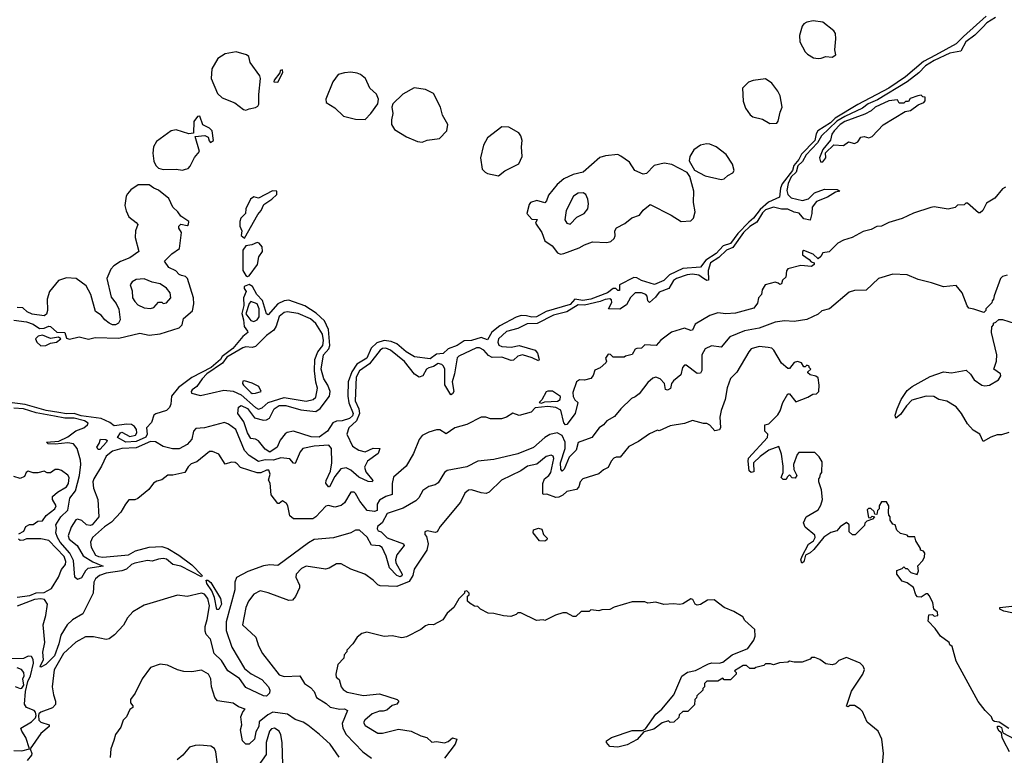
# Model space of a CAD drawing. Extents: x 2386423 to 2568864, y 578392 to 761999.
# Tile 341 of 454: x 2509161 to 2515357, y 671524 to 676155. Entities that reach past the tile are written whole.
import ezdxf

# ---------------------------------------------------------------- set-up
doc = ezdxf.new("R2010")
doc.units = 0

msp = doc.modelspace()

# ---------------------------------------------------------------- linework, layer by layer
at = {"layer": '0CON05XD'}
for points in [[(2515243.4, 676176.6), (2515099.6, 676050.4), (2515055, 676002.7), (2514925, 675933), (2514848.9, 675891.1), (2514735.3, 675795), (2514631.1, 675725), (2514435, 675621.8), (2514293.6, 675536.4), (2514263.3, 675505), (2514184.8, 675455.2), (2514173.2, 675436.8), (2514164, 675395), (2514081.8, 675308.2), (2514065, 675274.8), (2514032.4, 675237.6), (2514024, 675205), (2513959.1, 675120.9), (2513948.1, 675095), (2513941.8, 675038.2), (2513873.4, 675006.6), (2513820.2, 674959.8), (2513779, 674905), (2513749.5, 674880.5), (2513680.3, 674809.7), (2513635, 674746.2), (2513587.8, 674732.2), (2513545, 674683.1), (2513479.1, 674640.9), (2513445, 674598), (2513335, 674588.4), (2513251.3, 674548.7), (2513215, 674513.5), (2513155, 674488.5), (2513074.2, 674514.2), (2513045, 674530), (2513025, 674532.5), (2512936.7, 674485), (2512935, 674450), (2512925, 674450.8), (2512912.3, 674462.3), (2512895, 674462.5), (2512859.6, 674435), (2512755.6, 674395), (2512705, 674388.4), (2512655, 674395.3), (2512625, 674362), (2512475, 674317.1), (2512412.9, 674285), (2512385, 674282), (2512351.3, 674291.3), (2512318, 674292), (2512285, 674282.5), (2512181.7, 674228.3), (2512133, 674187), (2512105, 674140), (2512065, 674153.5), (2512005, 674135.8), (2511957.3, 674132.7), (2511915, 674104.3), (2511857.7, 674082.3), (2511825.9, 674054.1), (2511785, 674050), (2511745, 674021.1), (2511645, 674032), (2511592.5, 674065), (2511534, 674114), (2511498.7, 674128.7), (2511455, 674135.9), (2511409.1, 674120.9), (2511373.6, 674086.4), (2511345, 674023.3), (2511283.2, 673986.8), (2511250.7, 673939.3), (2511227.4, 673875), (2511226.7, 673785), (2511233.3, 673743.3), (2511259.1, 673675), (2511255, 673660.8), (2511237.5, 673645), (2511190.5, 673629.5), (2511155, 673626.7), (2511132.7, 673617.3), (2511099.2, 673565), (2511045, 673526), (2510995, 673529.4), (2510885, 673564.4), (2510844.2, 673555.8), (2510831.7, 673548.3), (2510801.2, 673508.8), (2510781.2, 673465), (2510735, 673433.1), (2510705, 673451.2), (2510664.1, 673504.1), (2510645, 673513.8), (2510615, 673517.5), (2510595, 673553.8), (2510572.5, 673622.5), (2510533.3, 673675), (2510537.5, 673715), (2510554.2, 673725.8), (2510595, 673707.1), (2510638.7, 673648.7), (2510695, 673633.8), (2510715, 673636), (2510733.1, 673646.9), (2510761.9, 673705), (2510795, 673725.3), (2510835, 673726.1), (2510930, 673700), (2511025, 673689.1), (2511052.9, 673707.1), (2511111.5, 673785), (2511115.4, 673815), (2511100.4, 673855), (2511075.4, 673895), (2511058.1, 673955), (2511073.3, 674045), (2511106.5, 674083.5), (2511113.8, 674105), (2511105.3, 674205), (2511078.4, 674258.4), (2511027, 674307), (2510955, 674353.2), (2510855, 674390.4), (2510824.7, 674385.3), (2510785, 674367.1), (2510725, 674297.5), (2510715, 674304.2), (2510688.2, 674388.2), (2510652.7, 674425), (2510625.5, 674475), (2510605, 674488.8), (2510574.5, 674475), (2510573.1, 674463.1), (2510587.1, 674445), (2510570.5, 674405), (2510571.1, 674355), (2510560, 674305), (2510570.4, 674265), (2510573, 674223), (2510595.8, 674195), (2510596, 674185), (2510565, 674161.1), (2510501.6, 674085), (2510435.1, 674034.9), (2510424.8, 674015), (2510365.2, 673965), (2510245, 673901.8), (2510160.7, 673839.3), (2510117.2, 673785), (2510112.9, 673735), (2510105, 673713.8), (2510085.5, 673694.5), (2510017, 673673), (2510005.6, 673664.4), (2509989.7, 673620.3), (2509958.2, 673585), (2509962.4, 673545), (2509955, 673527.3), (2509895, 673499.4), (2509830, 673495), (2509777.5, 673525), (2509795, 673553.8), (2509805, 673558.6), (2509855, 673530.8), (2509890.2, 673539.8), (2509898.5, 673555), (2509896.5, 673575), (2509884.2, 673594.2), (2509865.8, 673605.8), (2509835, 673608.8), (2509755, 673598.8), (2509728.9, 673618.9), (2509675, 673643.6), (2509548.1, 673661.9), (2509505, 673675.6), (2509455, 673673), (2509408.6, 673681.4), (2509327.5, 673695), (2509195, 673732.1), (2509015, 673756.3)], [(2515301.4, 676168.6), (2515247.7, 676135), (2515221.5, 676108.5), (2515172.2, 676057.8), (2515114.3, 676015), (2515083.8, 675956.2), (2515015, 675945.6), (2514915, 675898.8), (2514861.3, 675865), (2514818.4, 675821.6), (2514746.5, 675763.5), (2514558.8, 675651.2), (2514501.4, 675625), (2514465, 675598.9), (2514353.3, 675546.7), (2514304.2, 675515.8), (2514206.9, 675425), (2514180.9, 675379.1), (2514111, 675305), (2514086.6, 675263.4), (2514058.6, 675235), (2514047.7, 675195), (2514016.8, 675165), (2513996.9, 675125), (2513989.2, 675080.8), (2513995.4, 675055), (2514015, 675032.8), (2514087.1, 675017.1), (2514125, 675026.8), (2514163.9, 675066.1), (2514225, 675088.3), (2514304.6, 675085.4), (2514322.5, 675075), (2514295, 675069.5), (2514245, 675038.9), (2514175, 675010.6), (2514148, 674975), (2514146.9, 674935), (2514135, 674892.9), (2514095, 674901.1), (2514066.4, 674936.4), (2514035, 674943.3), (2513995, 674963.1), (2513955, 674962.8), (2513904, 674974), (2513855, 674957.3), (2513835, 674940), (2513799.6, 674880.4), (2513755, 674853.2), (2513716.5, 674815), (2513648.1, 674721.9), (2513608.9, 674705), (2513561.2, 674658.8), (2513508.8, 674625), (2513494.1, 674575.9), (2513495.5, 674514.5), (2513485, 674513.6), (2513463.8, 674526.2), (2513435, 674546.7), (2513395, 674553.5), (2513360.9, 674549.1), (2513295, 674525.3), (2513275, 674512.7), (2513247, 674463), (2513185, 674439.2), (2513161.9, 674408.1), (2513125, 674374.4), (2513114.7, 674384.7), (2513110, 674415), (2513102.2, 674425), (2513073.8, 674436.2), (2513035, 674435.5), (2513005, 674406.9), (2512979.3, 674360.7), (2512937.7, 674332.3), (2512867.5, 674335), (2512888.5, 674375), (2512885, 674392), (2512875, 674397.5), (2512845, 674394.6), (2512815, 674381.6), (2512715, 674358.8), (2512675, 674359.5), (2512605, 674317), (2512521.4, 674295), (2512417.8, 674242.2), (2512355, 674240.4), (2512295, 674210.6), (2512225, 674193.1), (2512175, 674146.9), (2512170.8, 674125), (2512176.8, 674106.8), (2512195, 674098.2), (2512255, 674094), (2512305, 674103.2), (2512405, 674075.4), (2512418.7, 674055), (2512429.4, 674015), (2512425, 674008), (2512387, 674027), (2512325, 674045.3), (2512295, 674036.4), (2512268.2, 674011.8), (2512255, 674009.2), (2512195, 674030), (2512135, 674029.4), (2512110.8, 674040.8), (2512082.2, 674075), (2512055, 674089.1), (2512035, 674090), (2511925, 674037.5), (2511915, 674025.6), (2511898.2, 673925), (2511883.4, 673875), (2511892.9, 673815), (2511885, 673799.2), (2511875, 673794.2), (2511837, 673857), (2511836.2, 673955), (2511828.7, 673975), (2511817.8, 673985), (2511795, 673990.7), (2511765, 673972.1), (2511735, 673964.4), (2511721.4, 673955), (2511697.6, 673912.4), (2511675, 673905.6), (2511645, 673922.9), (2511582.3, 674002.3), (2511495, 674074.7), (2511465, 674086.7), (2511444.3, 674085.7), (2511429.1, 674075), (2511362, 673988), (2511299.4, 673945), (2511277.8, 673905), (2511271.3, 673755), (2511295.6, 673705), (2511299.5, 673675), (2511281, 673629), (2511232.4, 673585), (2511219.3, 673545), (2511255, 673471.1), (2511295.2, 673445.2), (2511335, 673435.3), (2511385, 673457.2), (2511426.7, 673455), (2511416.5, 673425), (2511350, 673375), (2511331.3, 673338.7), (2511338.5, 673308.5), (2511382.5, 673255), (2511380, 673245), (2511355, 673248), (2511295, 673274.5), (2511245, 673318.5), (2511215, 673333.1), (2511182.8, 673327.2), (2511145, 673280), (2511110, 673215), (2511103.6, 673213.6), (2511087, 673237), (2511089.1, 673255), (2511117.7, 673312.3), (2511125.7, 673365), (2511124.1, 673455), (2511107.4, 673477.4), (2511015, 673471.3), (2510943.6, 673456.4), (2510926.5, 673435), (2510895, 673361.4), (2510885, 673362.5), (2510860.3, 673390.3), (2510805, 673397.6), (2510758.9, 673381.1), (2510705, 673384), (2510665, 673374.5), (2510605, 673411.3), (2510575, 673442.3), (2510521.5, 673575), (2510475, 673609.6), (2510449.3, 673619.3), (2510325.2, 673584.8), (2510269.2, 673580.8), (2510254.7, 673565), (2510244.7, 673515), (2510215, 673480.5), (2510165, 673453), (2510122.9, 673452.9), (2510065, 673468.4), (2510015, 673497.4), (2509985, 673499.4), (2509895, 673460.2), (2509804.1, 673455.9), (2509745, 673438.4), (2509705, 673408.2), (2509676.6, 673343.4), (2509627.5, 673265), (2509621.1, 673245), (2509625.3, 673205), (2509652.4, 673135), (2509658.9, 673025), (2509618, 672975), (2509605, 672970), (2509582.5, 672975), (2509552.5, 673002.5), (2509525, 673010), (2509515, 673006.2), (2509485, 672960.8), (2509467.2, 672905), (2509472.9, 672885), (2509522.3, 672845), (2509559.8, 672779.8), (2509621.4, 672741.4), (2509686.7, 672715), (2509590.6, 672699.4), (2509575.6, 672685), (2509549.5, 672640.5), (2509525, 672630.5), (2509508.5, 672645), (2509499.6, 672749.6), (2509476.8, 672796.8), (2509416.2, 672865), (2509398.4, 672895), (2509389.5, 672925), (2509392.5, 672955), (2509387.8, 672975), (2509420.3, 673025), (2509463.4, 673066.6), (2509477.1, 673142.9), (2509511.6, 673188.4), (2509538.1, 673285), (2509546.5, 673355), (2509542.9, 673382.9), (2509523.3, 673455), (2509500.6, 673485), (2509465, 673491.7), (2509385, 673482), (2509340, 673485), (2509330, 673495), (2509407.8, 673502.2), (2509465, 673529.7), (2509515, 673565.8), (2509565.2, 673584.8), (2509588.6, 673605), (2509591.9, 673615), (2509569.7, 673629.7), (2509505, 673646.3), (2509445, 673647.1), (2509379.8, 673659.8), (2509265, 673679.7), (2509184.9, 673704.9), (2509125, 673709.9)], [(2514185, 675910), (2514205, 675914), (2514235, 675923.8), (2514275, 675918.8), (2514296.7, 675935), (2514291.2, 675965), (2514298, 676035), (2514295, 676067.5), (2514284.2, 676084.2), (2514215, 676140), (2514155, 676148), (2514115, 676139.2), (2514095, 676128.8), (2514085.7, 676114.3), (2514067.5, 676055), (2514070, 676015), (2514103.1, 675953.1), (2514118.3, 675938.3), (2514155.9, 675915.9), (2514185, 675910)], [(2510585, 675586.7), (2510605, 675593.3), (2510645, 675602.5), (2510659.3, 675610.7), (2510666.4, 675623.6), (2510665.7, 675685), (2510676.2, 675785), (2510671.7, 675801.7), (2510612.5, 675885), (2510603.6, 675923.6), (2510587.5, 675935), (2510523.6, 675953.6), (2510455, 675940.8), (2510408.9, 675911.1), (2510370.8, 675845), (2510366, 675785), (2510405, 675690), (2510435, 675663.3), (2510515, 675631.2), (2510569.3, 675589.3), (2510585, 675586.7)], [(2510785, 675762.5), (2510817, 675823), (2510815, 675840), (2510800, 675835), (2510798.3, 675821.7), (2510762.5, 675775), (2510760, 675765), (2510785, 675762.5)], [(2511335, 675527.5), (2511371.2, 675565), (2511414.3, 675625.7), (2511420, 675655), (2511406.6, 675686.6), (2511363.8, 675725), (2511336.7, 675785), (2511305, 675810), (2511285, 675819.2), (2511245, 675824.2), (2511205, 675821.2), (2511165, 675810), (2511132, 675765), (2511087.5, 675655), (2511090, 675635), (2511145, 675601.4), (2511198.3, 675548.3), (2511275, 675529.2), (2511335, 675527.5)], [(2513881.7, 675501.7), (2513925, 675503.3), (2513933.9, 675516.1), (2513945.9, 675574.1), (2513960, 675605), (2513947, 675677), (2513932, 675705), (2513895, 675756), (2513855, 675782.5), (2513776.8, 675773.2), (2513748.3, 675761.7), (2513710, 675725), (2513713.1, 675643.1), (2513727.9, 675597.9), (2513757.3, 675557.3), (2513774.4, 675544.4), (2513835, 675530), (2513881.7, 675501.7)], [(2511695, 675384.6), (2511725, 675397.5), (2511803, 675407), (2511848.8, 675455), (2511855.8, 675495), (2511821.2, 675555), (2511809.2, 675605), (2511765, 675691.2), (2511715, 675716), (2511644.1, 675725.9), (2511573.2, 675686.8), (2511508.8, 675625), (2511504, 675605), (2511510, 675565), (2511500, 675525), (2511500, 675495), (2511520, 675465), (2511595, 675418.5), (2511665, 675388.5), (2511695, 675384.6)], [(2514215, 675260), (2514233.3, 675285), (2514233, 675317), (2514285, 675367.5), (2514345, 675363.3), (2514376.4, 675386.4), (2514415, 675376.2), (2514435, 675386.7), (2514455, 675416.2), (2514475, 675420), (2514505, 675412.5), (2514525, 675420), (2514595, 675492.5), (2514733, 675577), (2514767, 675583), (2514815, 675620), (2514850, 675635), (2514860, 675645), (2514858.3, 675668.3), (2514845, 675670), (2514835, 675680), (2514813, 675677), (2514765, 675660), (2514755, 675640), (2514735, 675640), (2514725, 675630), (2514695, 675630), (2514685, 675650), (2514630, 675645), (2514543.8, 675605), (2514518.7, 675581.3), (2514479.4, 675560.6), (2514354.4, 675515), (2514324.6, 675495), (2514286.4, 675455), (2514272.7, 675435), (2514263, 675397), (2514215, 675337.5), (2514193.8, 675285), (2514200, 675260), (2514215, 675260)], [(2510185, 675208.8), (2510205, 675213.3), (2510221.2, 675218.8), (2510235, 675233.3), (2510261.3, 675288.7), (2510292.5, 675325), (2510265, 675420), (2510326.4, 675426.4), (2510346.4, 675416.4), (2510353, 675393), (2510363, 675383), (2510380, 675395), (2510372.5, 675455), (2510355, 675472.5), (2510313.6, 675493.6), (2510295, 675547.5), (2510280, 675545), (2510257.5, 675515), (2510255, 675440), (2510225, 675437.5), (2510145, 675462), (2510115, 675456.2), (2510021.7, 675388.3), (2510004.3, 675355.7), (2510000, 675315), (2510006, 675265), (2510017.7, 675237.7), (2510035, 675221.2), (2510065, 675211.2), (2510145, 675213.8), (2510185, 675208.8)], [(2512175, 675173.3), (2512215, 675203.8), (2512301.7, 675248.3), (2512323.3, 675295), (2512318.8, 675355), (2512324, 675395), (2512314.2, 675424.2), (2512302.3, 675442.3), (2512239.3, 675479.3), (2512195, 675480), (2512105, 675412), (2512080.8, 675365), (2512060, 675285), (2512071.9, 675215), (2512090, 675195), (2512105, 675186.7), (2512175, 675173.3)], [(2513575, 675150), (2513595, 675153.3), (2513616.7, 675175), (2513649.5, 675190.5), (2513656.7, 675205), (2513646, 675245), (2513606.6, 675306.6), (2513543.3, 675355), (2513505, 675371.4), (2513484.2, 675374.2), (2513445.6, 675364.4), (2513403.4, 675336.6), (2513378, 675295), (2513374.1, 675265.9), (2513407.3, 675207.3), (2513475, 675172.9), (2513575, 675150)], [(2512565, 674680), (2512585, 674684.2), (2512681.7, 674718.3), (2512715, 674738.8), (2512765, 674756.7), (2512855, 674753.3), (2512880.7, 674759.3), (2512901.7, 674778.3), (2512907.5, 674795), (2512906.7, 674825), (2512917.5, 674845), (2512968.8, 674871.2), (2513013, 674907), (2513062.5, 674925), (2513084.1, 674955.9), (2513128.3, 674991.7), (2513260, 674925), (2513324.2, 674884.2), (2513385, 674888.8), (2513402, 674905), (2513412, 674945), (2513400.8, 675005), (2513402.5, 675075), (2513377.3, 675167.3), (2513362.3, 675192.3), (2513265, 675244.2), (2513217.3, 675252.7), (2513153.2, 675236.8), (2513105, 675186.7), (2513085, 675182.5), (2513032.5, 675205), (2512997.7, 675257.7), (2512945, 675296.7), (2512925, 675306.2), (2512848.3, 675298.3), (2512812.7, 675287.3), (2512707.5, 675195), (2512645, 675180), (2512585.7, 675154.3), (2512543, 675117), (2512489.5, 675050.5), (2512476.7, 675015), (2512465, 675002.5), (2512415, 675016.2), (2512376.2, 675003.8), (2512368.3, 674991.7), (2512352.9, 674935), (2512385, 674900), (2512417, 674897), (2512407.5, 674875), (2512446.7, 674815), (2512465, 674762.9), (2512511.3, 674731.3), (2512545, 674687.5), (2512565, 674680)], [(2509125, 674263.3), (2509205, 674252.5), (2509245, 674237.5), (2509285, 674211.2), (2509315, 674213.8), (2509345, 674226.7), (2509355, 674223.3), (2509395, 674188.8), (2509445, 674186), (2509455, 674150), (2509475, 674143.8), (2509535, 674159.4), (2509595, 674144.5), (2509635.5, 674154.5), (2509785, 674150), (2509917.3, 674182.7), (2509975, 674169.5), (2510045, 674177.1), (2510163.8, 674215), (2510184, 674235), (2510191.2, 674275), (2510248.7, 674321.3), (2510257, 674367), (2510254.2, 674405), (2510216.7, 674525), (2510205, 674537.5), (2510180, 674545), (2510165, 674551.2), (2510144.2, 674574.2), (2510100, 674595), (2510072.5, 674635), (2510118.3, 674681.7), (2510166.1, 674713.9), (2510180, 674815), (2510163, 674843), (2510162.5, 674855), (2510175, 674867.5), (2510215, 674860), (2510223.6, 674866.4), (2510225.6, 674885.6), (2510175, 674917.5), (2510156.7, 674945), (2510124, 674975), (2510098.8, 675028.8), (2510035, 675081.2), (2510005, 675094), (2509975, 675116.2), (2509907.5, 675115), (2509861.2, 675085), (2509840.3, 675059.7), (2509832, 675045), (2509823.8, 674985), (2509831.2, 674951.2), (2509848.8, 674915), (2509895, 674878.8), (2509903.8, 674865), (2509890.6, 674825), (2509888.1, 674785), (2509910, 674695), (2509853.8, 674655), (2509796.6, 674633.4), (2509754.2, 674605.8), (2509735.8, 674584.2), (2509709.2, 674525), (2509737.9, 674407.9), (2509767.5, 674367.5), (2509785, 674332.5), (2509793.3, 674265), (2509782.5, 674245), (2509765, 674233.8), (2509745, 674233.8), (2509725, 674243.8), (2509696.2, 674265), (2509675, 674296), (2509637.5, 674317.5), (2509608.1, 674425), (2509578.9, 674478.9), (2509516.8, 674526.8), (2509455, 674530.6), (2509405, 674514), (2509348, 674445), (2509334.1, 674395.9), (2509335.7, 674325), (2509329.4, 674300.6), (2509315, 674290.8), (2509240.3, 674300.3), (2509207.5, 674315), (2509181.7, 674341.7), (2509145, 674342.5)], [(2515365, 675100), (2515345, 675090), (2515298.3, 675031.7), (2515245, 675000), (2515222.5, 674955), (2515205, 674940), (2515195, 674940), (2515125, 675000), (2515115, 675000), (2515105, 674990), (2515063, 674987), (2515047, 674973), (2515003, 674963), (2514915, 674976.2), (2514895, 674973.8), (2514785, 674936.7), (2514715, 674903.8), (2514630.5, 674879.5), (2514585, 674856.2), (2514555, 674852.5), (2514520, 674835), (2514468.3, 674821.7), (2514400, 674785), (2514345, 674767.5), (2514310.7, 674749.3), (2514256.1, 674693.9), (2514215, 674687.5), (2514202.5, 674665), (2514185, 674650), (2514155, 674680), (2514095, 674702.5), (2514087.5, 674695), (2514087.5, 674675), (2514130, 674645), (2514141.7, 674631.7), (2514160, 674625), (2514160, 674615), (2514145, 674602.5), (2514077, 674607), (2513994.2, 674585.8), (2513986.7, 674575), (2513983.3, 674535), (2513962.5, 674515), (2513955, 674492.5), (2513945, 674487.5), (2513935, 674497.5), (2513915, 674503.3), (2513852.5, 674485), (2513832.5, 674455), (2513830, 674425), (2513810, 674405), (2513805, 674370), (2513780.7, 674339.3), (2513665, 674308), (2513605, 674303.3), (2513555, 674309.2), (2513505, 674293.1), (2513412.5, 674237.5), (2513395, 674201.2), (2513385, 674198.8), (2513345, 674213.3), (2513262.7, 674187.3), (2513195, 674137.5), (2513167.5, 674105), (2513095, 674107.5), (2513075, 674087.5), (2513045, 674086), (2513035, 674080), (2513015, 674046.7), (2512973, 674037), (2512965, 674030), (2512895, 674030), (2512878.3, 674048.3), (2512865, 674050), (2512846.7, 674025), (2512853.3, 674005), (2512850, 673995), (2512815, 673963.3), (2512780.7, 673949.3), (2512770, 673915), (2512755, 673896.2), (2512715, 673886.2), (2512685, 673888.8), (2512665, 673876.2), (2512642.1, 673807.9), (2512643.3, 673783.3), (2512655, 673762.5), (2512674.2, 673744.2), (2512656.4, 673675), (2512605, 673606), (2512595, 673604.2), (2512585, 673616.2), (2512566, 673696), (2512534.1, 673714.1), (2512485, 673720.5), (2512405, 673712.5), (2512380, 673685), (2512305, 673663.8), (2512265, 673677.5), (2512225, 673652.5), (2512193, 673643), (2512125, 673642.5), (2512095, 673652.5), (2512065, 673652.5), (2511975, 673607.5), (2511900, 673585), (2511845, 673547.5), (2511805, 673572.5), (2511785, 673572.5), (2511735, 673557.5), (2511695, 673537.5), (2511675, 673512.5), (2511638.8, 673425), (2511593.3, 673345), (2511513.3, 673275), (2511504.4, 673235.6), (2511505.7, 673165), (2511465, 673153.6), (2511425, 673131.1), (2511411.5, 673105), (2511410.9, 673065), (2511395, 673059.2), (2511347.1, 673065), (2511301.9, 673125), (2511275, 673172.5), (2511265, 673180), (2511245, 673180), (2511205, 673113.3), (2511184.2, 673095.8), (2511145, 673087.1), (2511105, 673095.8), (2511087.3, 673092.7), (2511024.7, 673025.3), (2511005, 673012.7), (2510885, 673012.9), (2510862.1, 673032.1), (2510848, 673095), (2510839.5, 673109.5), (2510815, 673126), (2510795, 673110), (2510785, 673110), (2510743.9, 673163.9), (2510736.4, 673236.4), (2510727, 673257), (2510736.7, 673295), (2510729.3, 673319.3), (2510715, 673320), (2510678.6, 673301.4), (2510655, 673301.9), (2510550, 673335), (2510530, 673360), (2510517, 673367), (2510495, 673370), (2510455, 673357.5), (2510415, 673420), (2510375, 673437.5), (2510355, 673437.5), (2510275, 673372.5), (2510240.7, 673359.3), (2510220.7, 673339.3), (2510200, 673305), (2510125, 673287.5), (2510093, 673287), (2510055, 673257.5), (2510025, 673250), (2510003.6, 673236.4), (2509973, 673197), (2509905, 673140), (2509885, 673132.5), (2509848.3, 673131.7), (2509827.5, 673105), (2509797.5, 673055), (2509738.3, 672991.7), (2509695, 672962.9), (2509618.6, 672895), (2509607.5, 672865), (2509610.8, 672835), (2509638.1, 672785), (2509656.2, 672775), (2509685, 672771.5), (2509845, 672785.4), (2509889.4, 672810.6), (2509975.4, 672834.6), (2510055, 672838.7), (2510093.8, 672825), (2510163.2, 672783.2), (2510245, 672722.5), (2510310, 672655), (2510305, 672646.7), (2510175, 672714.7), (2510125, 672725.3), (2510085, 672758.2), (2510065, 672763.1), (2510035, 672759.7), (2509995, 672745.3), (2509965, 672750), (2509885, 672733.8), (2509865, 672725.8), (2509833.3, 672696.7), (2509805, 672686.4), (2509705, 672670.8), (2509663.1, 672655), (2509637.8, 672635), (2509628.8, 672615), (2509624.5, 672545), (2509558.6, 672415), (2509494.1, 672375.9), (2509459.4, 672345), (2509419.1, 672280.9), (2509406.7, 672225), (2509379.6, 672150.4), (2509325, 672095.4), (2509295, 672079.2), (2509289.2, 672085), (2509310.9, 672125), (2509307.1, 672172.9), (2509319.2, 672235), (2509308.2, 672345), (2509326.2, 672405), (2509336.9, 672475), (2509317.1, 672505), (2509295, 672509.3), (2509255, 672504.6), (2509145, 672463.4)], [(2510575, 674780), (2510660.3, 674929.7), (2510681.2, 674955), (2510697.7, 674992.3), (2510747.5, 675025), (2510780, 675055), (2510780, 675075), (2510753, 675077), (2510665, 675032.5), (2510635, 675040), (2510612.9, 675025), (2510584.3, 674965), (2510581.9, 674935), (2510553.3, 674906.7), (2510546.9, 674885), (2510546.5, 674855), (2510559.2, 674825), (2510555, 674797.5), (2510575, 674780)], [(2512625, 674868.8), (2512667.6, 674912.4), (2512714, 674935), (2512735.7, 674965), (2512740.8, 674995), (2512735.7, 675025.7), (2512724.3, 675054.3), (2512706.7, 675065), (2512675, 675062.2), (2512646.7, 675043.3), (2512600, 674955), (2512590.8, 674895), (2512605, 674873.8), (2512625, 674868.8)], [(2510595, 674538.8), (2510605, 674543.3), (2510658.6, 674615), (2510666.9, 674663.1), (2510690, 674695), (2510686.1, 674726.1), (2510667.7, 674747.7), (2510655, 674753.3), (2510621.2, 674738.8), (2510585, 674732), (2510566.4, 674705), (2510565, 674576.7), (2510585, 674544.2), (2510595, 674538.8)], [(2509985, 674338), (2510005, 674343.3), (2510035, 674376.7), (2510055, 674377.5), (2510065, 674367.5), (2510085, 674372.5), (2510113.3, 674405), (2510108.6, 674435), (2510085, 674464), (2510045, 674492.9), (2509995, 674502.5), (2509945, 674524.2), (2509895, 674520), (2509870, 674505), (2509856.2, 674485), (2509868.7, 674448.7), (2509871.5, 674405), (2509885, 674380.8), (2509905, 674360), (2509945, 674341.4), (2509985, 674338)], [(2515375, 674546.7), (2515345, 674537.5), (2515333.3, 674525), (2515293, 674417), (2515290, 674395), (2515280, 674385), (2515278.3, 674371.7), (2515240, 674335), (2515240, 674325), (2515228.3, 674311.7), (2515165, 674332.5), (2515135, 674340), (2515123.9, 674353.9), (2515091.2, 674435), (2515055, 674482.5), (2514973.6, 674473.6), (2514899.3, 674499.3), (2514815, 674518.8), (2514745, 674548.8), (2514656.4, 674553.6), (2514565, 674526.7), (2514487.7, 674452.3), (2514415, 674450), (2514380.3, 674439.7), (2514256.7, 674335), (2514208.3, 674321.7), (2514185, 674301.2), (2514115, 674268.8), (2514035, 674255.8), (2513975, 674258.6), (2513915, 674251.8), (2513815, 674213.2), (2513722.9, 674197.1), (2513630.9, 674159.1), (2513575, 674094), (2513515, 674101.2), (2513475, 674083.8), (2513454.5, 674045.5), (2513454.1, 673945.9), (2513445, 673930), (2513425, 673928.8), (2513355, 673980), (2513345, 673980), (2513332.5, 673965), (2513320.7, 673919.3), (2513275, 673882.5), (2513263.8, 673865), (2513256.1, 673833.9), (2513237.7, 673822.3), (2513225, 673827.5), (2513218.8, 673865), (2513190.8, 673895), (2513165, 673905.7), (2513145, 673898), (2513115, 673870.8), (2513059.7, 673800.3), (2513035, 673780), (2513010.5, 673769.5), (2512944.3, 673705.7), (2512905, 673656.2), (2512855, 673630), (2512835, 673604), (2512808.8, 673585), (2512761.2, 673525), (2512675, 673492.5), (2512662.2, 673445), (2512618.5, 673401.5), (2512587.1, 673325), (2512575, 673313.3), (2512566.7, 673325), (2512564.8, 673365), (2512593.9, 673455), (2512594.8, 673495), (2512575, 673537.5), (2512543.4, 673553.4), (2512496.6, 673543.4), (2512465, 673524.2), (2512395, 673462.9), (2512295, 673422.5), (2512145, 673386), (2512045, 673375.7), (2511975, 673340), (2511852.1, 673317.9), (2511833.5, 673305), (2511795, 673240), (2511775, 673227.5), (2511735, 673215.8), (2511698.9, 673191.1), (2511673.8, 673145), (2511653.3, 673126.7), (2511575, 673079.3), (2511473.2, 673046.8), (2511441.7, 672988.3), (2511413.3, 672965), (2511410.7, 672950.7), (2511417, 672937), (2511435, 672930), (2511472.7, 672892.7), (2511576.7, 672855), (2511581.2, 672845), (2511533.8, 672786.2), (2511525.4, 672755), (2511527.9, 672735)], [(2510635, 674254.6), (2510655, 674266.5), (2510667.6, 674285), (2510668.9, 674335), (2510655, 674366), (2510615, 674380.8), (2510605, 674367.5), (2510585, 674302.5), (2510615, 674262.1), (2510635, 674254.6)], [(2510665, 673704.2), (2510687.9, 673712.1), (2510725, 673744.2), (2510825, 673777.4), (2510965, 673753.3), (2511008.8, 673765), (2511025, 673778), (2511035.4, 673835), (2511023.8, 673873.8), (2511016.1, 673945), (2511019.2, 674015), (2511038.3, 674065), (2511068.3, 674105), (2511073.9, 674135), (2511065.9, 674175.9), (2511025, 674243.3), (2510991.8, 674271.8), (2510914, 674305), (2510845.4, 674315.4), (2510825, 674310.9), (2510795, 674287.1), (2510774.6, 674225), (2510759.9, 674200.1), (2510715, 674167.3), (2510645, 674098.5), (2510625, 674092.2), (2510585, 674095.9), (2510565, 674088.4), (2510465, 674031.2), (2510436.6, 673993.4), (2510338.8, 673925), (2510309.3, 673895), (2510275, 673845.5), (2510246.7, 673825), (2510240, 673815), (2510242.5, 673805), (2510298.6, 673788.6), (2510445, 673823.5), (2510505, 673817.5), (2510555, 673793.3), (2510645, 673714.7), (2510665, 673704.2)], [(2515386.4, 673556.4), (2515339.3, 673540.7), (2515311.7, 673541.7), (2515272.1, 673527.9), (2515225, 673500), (2515202.5, 673545), (2515160.5, 673570.5), (2515125, 673610), (2515088.8, 673675), (2515055, 673718.8), (2514995, 673753.8), (2514945, 673763.3), (2514913.9, 673783.9), (2514865, 673785.6), (2514775, 673760), (2514742, 673725), (2514705, 673670), (2514675, 673647.5), (2514670, 673665), (2514682.9, 673705), (2514709.2, 673765), (2514745, 673820), (2514777.5, 673845), (2514890.9, 673909.1), (2514975, 673938), (2515025, 673931.9), (2515118.1, 673948.1), (2515145, 673923.3), (2515168, 673888), (2515215, 673854.2), (2515235, 673849.2), (2515265, 673854), (2515321.7, 673888.3), (2515335, 673912.5), (2515334, 673925), (2515292, 673955), (2515309.2, 674005), (2515310, 674045), (2515277.5, 674185), (2515278.3, 674221.7), (2515290, 674235), (2515290, 674245), (2515305, 674250), (2515323, 674267), (2515345, 674267.5), (2515505, 674217.5)], [(2509295, 674102.7), (2509325, 674104), (2509355, 674119.2), (2509392.5, 674125), (2509420, 674145), (2509405, 674156.7), (2509355, 674148), (2509305, 674169.2), (2509276.9, 674163.1), (2509261.2, 674145), (2509270, 674125), (2509295, 674102.7)], [(2513871.7, 674091.7), (2513815, 674098.8), (2513765, 674083.3), (2513748.8, 674065), (2513673.6, 673936.4), (2513633.9, 673896.1), (2513613, 673837), (2513600, 673765), (2513574.5, 673695.5), (2513567, 673653), (2513571.7, 673588.3), (2513565, 673572.5), (2513535, 673567.5), (2513505, 673602.5), (2513485, 673612.5), (2513465, 673612.5), (2513395, 673632.5), (2513345, 673613.3), (2513255, 673598.8), (2513185, 673567.5), (2513175, 673570), (2513125, 673547.5), (2513055, 673500), (2512995, 673468.8), (2512939.4, 673400.6), (2512915, 673401.4), (2512900, 673395), (2512883.8, 673376.2), (2512865, 673336.2), (2512835, 673322), (2512805, 673296.2), (2512705.9, 673264.1), (2512688.8, 673245), (2512680, 673215), (2512665, 673196.7), (2512605, 673185.7), (2512579.1, 673160.9), (2512555, 673148.6), (2512535, 673148), (2512478.3, 673168.3), (2512456.4, 673166.4), (2512452.4, 673172.4), (2512454.1, 673235), (2512463.3, 673265), (2512491.5, 673285), (2512502.9, 673305), (2512522.2, 673392.2), (2512518.3, 673408.3), (2512505, 673414.3), (2512475, 673405.7), (2512415, 673356.7), (2512356.2, 673343.8), (2512315.4, 673314.6), (2512193, 673257), (2512115, 673181.2), (2512097.3, 673172.7), (2512065, 673176), (2512005, 673195.7), (2511985, 673194), (2511962, 673175), (2511935, 673116.7), (2511806.7, 672965), (2511789.3, 672930.7), (2511775, 672927.5), (2511725, 672937.5), (2511710, 672930), (2511710, 672915), (2511720.8, 672900.8), (2511732.5, 672855), (2511724.2, 672815.8), (2511643.9, 672696.1), (2511634.4, 672655), (2511612.8, 672617.2), (2511535, 672587.5), (2511430.7, 672590.7), (2511415, 672597.5), (2511386.4, 672626.4), (2511332.5, 672665), (2511245, 672696.2), (2511185, 672728.8), (2511155, 672730), (2511107.9, 672702.1), (2511085, 672696), (2510965, 672715.6), (2510935, 672700.6), (2510900.6, 672665), (2510899.4, 672645), (2510922.5, 672595), (2510921.7, 672578.3), (2510896.1, 672523.9), (2510878.3, 672501.7), (2510855, 672498.8), (2510725, 672546.7), (2510675, 672558.8), (2510635, 672538.8), (2510600.8, 672495), (2510584.4, 672455), (2510564, 672345), (2510647.1, 672267.1), (2510665, 672212.5), (2510690, 672165), (2510795, 672030), (2510825, 672020), (2510923.9, 672023.9), (2510953.8, 671975), (2510990.9, 671950.9), (2511015, 671926.2), (2511028.9, 671888.9), (2511090.7, 671850.7), (2511115, 671826.7), (2511175, 671814.3), (2511205.8, 671815.8), (2511225, 671806.7), (2511191.1, 671725), (2511195.5, 671695), (2511216.7, 671655), (2511321.4, 671545), (2511374.2, 671505)], [(2515385, 671692.5), (2515325, 671732.5), (2515295, 671736), (2515285, 671744), (2515275.7, 671765.7), (2515237.1, 671805), (2515193.7, 671863.7), (2515055, 672116.7), (2515028.3, 672208.3), (2515015, 672220), (2515010, 672235), (2514955, 672273.3), (2514923, 672323), (2514878.3, 672368.3), (2514881.7, 672408.3), (2514905, 672410), (2514915, 672400), (2514940, 672405), (2514937.5, 672425), (2514913, 672443), (2514907, 672487), (2514885, 672530), (2514875, 672540), (2514865, 672540), (2514835, 672520), (2514811.7, 672521.7), (2514800, 672535), (2514785, 672580), (2514745, 672610), (2514715, 672620), (2514680, 672665), (2514681.7, 672688.3), (2514715, 672700), (2514725, 672710), (2514735, 672700), (2514745, 672700), (2514770, 672675), (2514808.3, 672661.7), (2514817.5, 672685), (2514813, 672717), (2514845, 672750), (2514856.1, 672773.9), (2514856.7, 672796.7), (2514848.3, 672808.3), (2514830, 672815), (2514830, 672825), (2514800, 672875), (2514795, 672900), (2514755, 672900), (2514745, 672910), (2514705, 672920), (2514681.7, 672941.7), (2514670, 672975), (2514655, 672980), (2514640, 673005), (2514640, 673025), (2514630, 673035), (2514627.5, 673055), (2514630, 673095), (2514615, 673120), (2514585, 673120), (2514570, 673095), (2514570, 673075), (2514560, 673065), (2514555, 673040), (2514541.7, 673041.7), (2514538.3, 673058.3), (2514517, 673077), (2514503, 673077), (2514495, 673070), (2514501.7, 673021.7), (2514515, 673020), (2514525, 673030), (2514540, 673025), (2514528.3, 673011.7), (2514491.7, 672998.3), (2514480, 672985), (2514478.3, 672971.7), (2514418.3, 672911.7), (2514403, 672913), (2514381.7, 672931.7), (2514380, 672975), (2514365, 672990), (2514325, 672962.5), (2514302.7, 672937.3), (2514265, 672927.1), (2514222.3, 672897.7), (2514159.7, 672820.3), (2514135, 672798), (2514106.4, 672783.6), (2514095, 672742.5), (2514083.3, 672733.3), (2514076.7, 672755), (2514085, 672777.5), (2514126, 672854), (2514155.9, 672874.1), (2514167.5, 672895), (2514165, 672910), (2514105, 672960), (2514093, 672987), (2514110, 673025), (2514185, 673070), (2514201.7, 673098.3), (2514212.5, 673135), (2514207.5, 673195), (2514190, 673245), (2514190, 673265), (2514197, 673273), (2514200, 673295), (2514210, 673305), (2514211.7, 673371.7), (2514193, 673403), (2514165, 673430), (2514145, 673430), (2514065, 673430), (2514053, 673417), (2514030, 673355), (2514033, 673323), (2514052.5, 673285), (2514041.7, 673268.3), (2514021.7, 673271.7), (2514005, 673290), (2513990, 673275), (2513985, 673260), (2513965, 673260), (2513953, 673273), (2513966.4, 673303.6), (2513966.2, 673345), (2513955, 673420), (2513938.3, 673468.3), (2513875, 673444.2), (2513821.2, 673405), (2513780, 673365), (2513781.2, 673308.8), (2513765, 673304), (2513752.5, 673315), (2513744.4, 673375), (2513747.5, 673395), (2513867.5, 673525), (2513870, 673545), (2513850, 673565), (2513850, 673605), (2513875, 673610), (2513933, 673667), (2513947.7, 673692.3), (2513963.3, 673745), (2513995, 673800), (2514005, 673800), (2514045, 673750), (2514121.7, 673778.3), (2514153, 673797), (2514175, 673800), (2514190, 673815), (2514192.5, 673855), (2514185, 673900), (2514171.7, 673911.7), (2514135, 673920), (2514121.7, 673931.7), (2514121.7, 673938.3), (2514140, 673955), (2514130, 673965), (2514130, 673975), (2514115, 673980), (2514105, 673970), (2514095, 673970), (2514080, 673995), (2514055, 674002.5), (2514035, 673996.7), (2514005, 673960), (2513995, 673960), (2513955, 673992.5), (2513907.5, 674075), (2513895, 674086.7), (2513871.7, 674091.7)], [(2510625, 673802), (2510645, 673803.8), (2510680, 673815), (2510666.4, 673846.4), (2510625, 673866.7), (2510575, 673882.5), (2510565, 673880), (2510563.3, 673865), (2510570, 673855), (2510615, 673808.8), (2510625, 673802)], [(2512445, 673740), (2512465, 673750), (2512545, 673752.9), (2512562, 673765), (2512565, 673782.5), (2512515, 673816.7), (2512485, 673817.5), (2512475, 673812.5), (2512447, 673763), (2512430, 673745), (2512445, 673740)], [(2509655, 673448.8), (2509647.5, 673465), (2509662.2, 673487.8), (2509669.2, 673515), (2509703.2, 673513.2), (2509712, 673505), (2509706.9, 673495), (2509665, 673449.2), (2509655, 673448.8)], [(2509155, 672917.5), (2509187.5, 672935), (2509200, 672965), (2509223, 672977), (2509245, 672977.5), (2509275, 672997.5), (2509305, 673000), (2509327, 673033), (2509383.3, 673075), (2509390, 673095), (2509366.7, 673135), (2509366.7, 673153.3), (2509398.9, 673181.1), (2509455.7, 673215), (2509468.1, 673235), (2509472.3, 673272.3), (2509465, 673287.5), (2509425, 673317.5), (2509405, 673322.5), (2509385, 673322.5), (2509355, 673302.5), (2509335, 673302.5), (2509315, 673312.5), (2509275, 673302.5), (2509245, 673302.5), (2509215, 673312.5), (2509202.5, 673305), (2509191.7, 673278.3), (2509165, 673266.7), (2509125, 673278.8)], [(2512465, 672872.7), (2512433.3, 672875), (2512392.9, 672925), (2512395, 672942.5), (2512425, 672953.3), (2512447.7, 672947.7), (2512457.5, 672915), (2512481.2, 672891.2), (2512479.3, 672880.7), (2512465, 672872.7)], [(2511527.9, 672735), (2511567.7, 672665), (2511565.7, 672654.3), (2511555, 672647.5), (2511535, 672655.6), (2511488.1, 672705), (2511467.5, 672777.5), (2511441.7, 672831.7), (2511425, 672842.5), (2511375, 672847.5), (2511348.3, 672898.3), (2511300.5, 672940.5), (2511275, 672941.2), (2511245, 672924.2), (2511135, 672893.8), (2511015, 672882.2), (2510978.6, 672861.4), (2510785, 672718), (2510736.1, 672723.9), (2510695, 672716.2), (2510597.9, 672682.1), (2510525.8, 672644.2), (2510514.2, 672615), (2510514.3, 672565), (2510459.6, 672365), (2510460.3, 672309.7), (2510496.1, 672205), (2510575, 672071.2), (2510617.6, 672037.6), (2510685, 672000.4), (2510728, 671955), (2510736, 671935), (2510732.9, 671915), (2510715, 671896.5), (2510695, 671897.9), (2510585, 671950), (2510545, 672006.7), (2510470.9, 672055), (2510430.6, 672120.6), (2510384.6, 672164.6), (2510362, 672255), (2510334.5, 672284.5), (2510327.5, 672305), (2510328, 672335), (2510341.9, 672378.1), (2510355.3, 672465), (2510345, 672512), (2510325, 672538), (2510305, 672543.8), (2510215, 672523.3), (2510155, 672532.5), (2509979.3, 672480.7), (2509945, 672470), (2509872.3, 672427.7), (2509839.5, 672390.5), (2509815, 672343.3), (2509757.7, 672282.3), (2509725, 672256.7), (2509705, 672253.8), (2509625, 672270), (2509575, 672270), (2509514.5, 672235.5), (2509436.4, 672165), (2509377.6, 672062.4), (2509365.5, 671955), (2509373.3, 671905), (2509387.5, 671865), (2509386.7, 671843.3), (2509366.8, 671823.2), (2509293.8, 671795), (2509281.2, 671785), (2509278.8, 671775), (2509280.8, 671745), (2509295, 671732.7), (2509346.2, 671716.2), (2509347.5, 671705), (2509295, 671660.8), (2509226.2, 671565), (2509237.3, 671535), (2509235.4, 671525), (2509208.9, 671491.1)], [(2509145, 672520), (2509225, 672529.2), (2509265, 672546.4), (2509315, 672549.1), (2509362.2, 672575), (2509405.6, 672645), (2509425.3, 672694.7), (2509448.9, 672725), (2509452.4, 672745), (2509440.6, 672775), (2509345, 672876.4), (2509293.9, 672886.1), (2509235, 672887.5), (2509205, 672887.5), (2509185, 672877.5), (2509165, 672876.7), (2509154.1, 672884.1)], [(2510415, 672442.1), (2510402.7, 672442.7), (2510387.9, 672517.9), (2510370, 672560), (2510339.2, 672605), (2510335, 672626), (2510345, 672627.5), (2510365, 672612.2), (2510425, 672511.9), (2510431.4, 672475), (2510415, 672442.1)], [(2514590, 671465), (2514596.7, 671535), (2514586.7, 671625), (2514562.5, 671675), (2514493.6, 671733.6), (2514465, 671800), (2514450, 671815), (2514415, 671837.5), (2514385, 671837.5), (2514375, 671830), (2514363.3, 671833.3), (2514395, 671926.7), (2514467.5, 672035), (2514477.5, 672065), (2514470, 672085), (2514450, 672105), (2514365, 672140), (2514315, 672120), (2514295, 672100), (2514275, 672092.5), (2514235, 672100), (2514197, 672127), (2514165, 672140), (2514145, 672140), (2514135, 672130), (2514085, 672110), (2514035, 672110), (2514005, 672117.5), (2513995, 672110), (2513943, 672107), (2513905, 672092.5), (2513885, 672100), (2513855, 672100), (2513845, 672090), (2513793, 672077), (2513785, 672070), (2513755, 672070), (2513735, 672090), (2513715, 672090), (2513660, 672055), (2513670, 672045), (2513670, 672035), (2513635, 672000), (2513595, 672000), (2513585, 672010), (2513555, 671990), (2513485, 671990), (2513470, 671975), (2513470, 671955), (2513460, 671945), (2513460, 671935), (2513421.7, 671898.3), (2513420, 671885), (2513410, 671875), (2513408.3, 671841.7), (2513365, 671800), (2513335, 671800), (2513311.7, 671778.3), (2513308.3, 671761.7), (2513278.3, 671731.7), (2513255, 671730), (2513245, 671740), (2513205, 671727.5), (2513151.7, 671688.3), (2513089.3, 671670.7), (2513047.1, 671622.9), (2512985, 671590.5), (2512925, 671575.4), (2512875, 671578.9), (2512852.9, 671605), (2512854.3, 671615), (2512884.7, 671635.3), (2513015, 671680), (2513079.5, 671680.5), (2513099.3, 671690.7), (2513165, 671782.5), (2513202.5, 671815), (2513277.5, 671905), (2513328.3, 672021.7), (2513363, 672047), (2513415, 672057.5), (2513495, 672100), (2513517, 672107), (2513563.6, 672103.6), (2513585, 672110), (2513645, 672156.7), (2513743, 672197), (2513781.7, 672248.3), (2513790, 672275), (2513786.7, 672315), (2513725, 672372.5), (2513712.5, 672395), (2513655, 672430), (2513593.9, 672453.9), (2513532.3, 672502.3), (2513490.3, 672499.7), (2513445, 672474.2), (2513425, 672470), (2513412.5, 672475), (2513397.5, 672505), (2513385, 672510), (2513335, 672477.5), (2513315, 672472.5), (2513275, 672476.7), (2513215, 672472.5), (2513165, 672487.5), (2513115, 672482.5), (2513095, 672490), (2513015, 672490), (2512903, 672457), (2512875, 672442.5), (2512825, 672440), (2512805, 672432.5), (2512755, 672440), (2512745, 672430), (2512695, 672430), (2512661.7, 672398.3), (2512645, 672397.5), (2512601.7, 672421.7), (2512578.3, 672421.7), (2512533, 672407), (2512465, 672372.5), (2512455, 672377.5), (2512413, 672373), (2512315, 672420), (2512295, 672420), (2512285, 672410), (2512251.7, 672398.3), (2512205, 672402.5), (2512145, 672417.5), (2512108.3, 672418.3), (2512060, 672445), (2512045, 672460), (2512023, 672463), (2511995, 672480), (2511980, 672495), (2511980, 672525), (2511990, 672535), (2511990, 672545), (2511975, 672560), (2511960, 672555), (2511960, 672545), (2511925, 672510), (2511892.5, 672455), (2511850.5, 672419.5), (2511825, 672377.5), (2511765, 672346.2), (2511735, 672346.7), (2511715, 672340), (2511685, 672316.2), (2511595, 672268.8), (2511565, 672264), (2511505, 672276.7), (2511455, 672271.2), (2511345, 672300), (2511315, 672290), (2511285, 672267.5), (2511257.5, 672225), (2511220, 672185), (2511220, 672175), (2511203, 672157), (2511200, 672135), (2511162.5, 672095), (2511151.2, 672035), (2511153.3, 672015), (2511170.7, 672000.7), (2511183.8, 671955), (2511197.3, 671937.3), (2511221.3, 671921.3), (2511325, 671900.8), (2511425, 671910.8), (2511537.5, 671875), (2511546.7, 671865), (2511534.1, 671845.9), (2511505, 671838), (2511472.1, 671807.9), (2511448.3, 671801.7), (2511425, 671802.5), (2511378.8, 671785), (2511333.8, 671745), (2511325, 671730), (2511335, 671712), (2511415, 671664.2), (2511445, 671662.5), (2511545, 671687.5), (2511625, 671676.2), (2511685, 671646.2), (2511722.5, 671635), (2511755, 671606.2), (2511785, 671610), (2511835, 671602.9), (2511858.3, 671611.7), (2511885, 671633.8), (2511912.5, 671625), (2511902, 671595), (2511834.3, 671505)], [(2515445, 672411.9), (2515355, 672431.9), (2515330, 672445), (2515330, 672455), (2515405, 672461.9)], [(2509125, 671553.5), (2509175, 671552.3), (2509223.3, 671565), (2509200.6, 671635), (2509173.8, 671675), (2509168.8, 671695), (2509235.5, 671735), (2509260.5, 671759.5), (2509264.2, 671775), (2509261.4, 671795), (2509252.5, 671805), (2509204.1, 671824.1), (2509192.1, 671845), (2509198.5, 671925), (2509212.2, 671987.8), (2509230.1, 672025), (2509247.1, 672105), (2509247, 672127), (2509236.6, 672146.6), (2509215, 672147.7), (2509185, 672133.3), (2509105, 672131.5)], [(2511171.6, 671511.6), (2511115, 671594.4), (2511048.1, 671655), (2510975, 671713.3), (2510945, 671732), (2510895, 671748.8), (2510847.5, 671782.5), (2510755, 671795.6), (2510721.8, 671778.2), (2510668, 671735), (2510665.4, 671705), (2510647.7, 671672.3), (2510638.9, 671625), (2510605.7, 671595), (2510584.7, 671594.7), (2510563.5, 671615), (2510550.9, 671685), (2510559.2, 671715), (2510553.1, 671766.9), (2510565, 671797.5), (2510580, 671815), (2510538.3, 671828.3), (2510505, 671852.5), (2510405, 671867.5), (2510388.3, 671888.3), (2510368.6, 671955), (2510364.4, 672005), (2510349.2, 672035), (2510305, 672060), (2510245, 672048.8), (2510195, 672052.5), (2510155, 672062.5), (2510091.7, 672091.7), (2510045, 672096.7), (2509983.6, 672076.4), (2509932.5, 672005), (2509887.5, 671915), (2509857.5, 671875), (2509857.5, 671855), (2509872.5, 671835), (2509872.5, 671825), (2509855, 671812.5), (2509834.1, 671765.9), (2509812.5, 671745), (2509798.3, 671701.7), (2509763.3, 671655), (2509753.6, 671616.4), (2509733.8, 671565), (2509730.7, 671510.7)], [(2509133, 671957), (2509165, 671944.3), (2509175, 671947.6), (2509187.1, 671965), (2509181.6, 672005), (2509188.8, 672025), (2509187.5, 672045), (2509173.3, 672065), (2509145, 672075.3)], [(2510816.4, 671466.4), (2510812.9, 671605), (2510805, 671652.5), (2510795, 671676), (2510765, 671694), (2510745, 671690), (2510732.5, 671675), (2510711.4, 671605), (2510711.7, 671528.3), (2510661.7, 671458.3)], [(2515389.5, 671545), (2515355, 671613.1), (2515342.9, 671635), (2515340, 671665), (2515325, 671676.2), (2515314.4, 671695), (2515315, 671707.5), (2515325, 671707.5), (2515338.8, 671698.8), (2515347.5, 671665), (2515418.3, 671628.3)], [(2510406.7, 671465), (2510396.4, 671546.4), (2510386.4, 671566.4), (2510365, 671582.5), (2510295, 671588.8), (2510265, 671586.7), (2510230, 671575), (2510187.5, 671525), (2510151.2, 671495)]]:
    msp.add_lwpolyline(points, dxfattribs=at)

doc.saveas('drawing.dxf')
